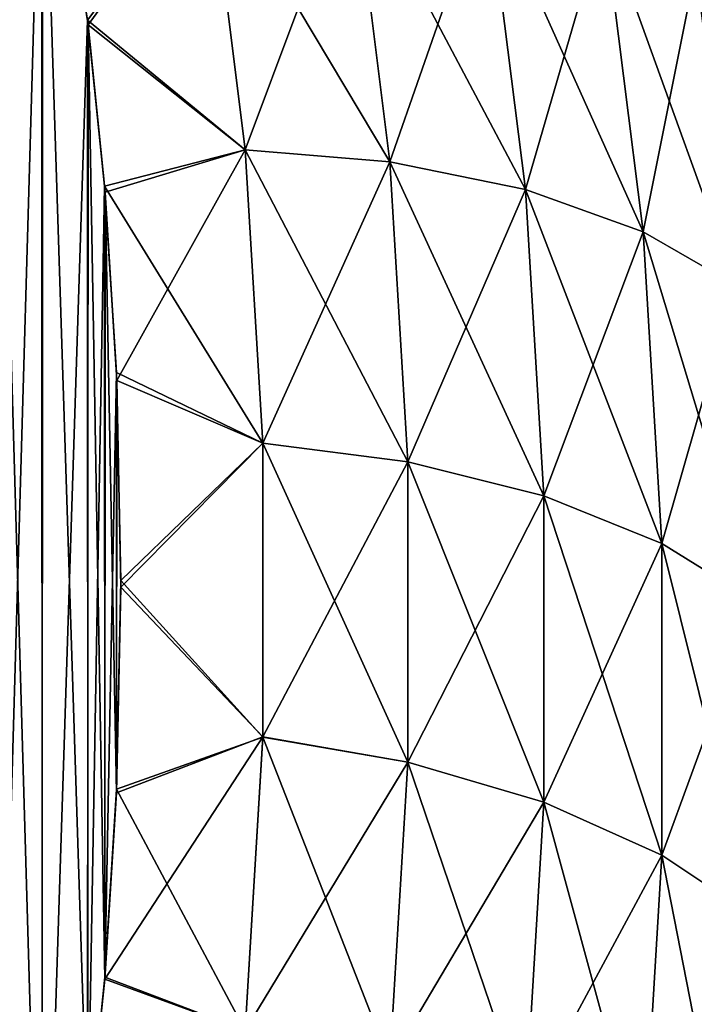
# Model space of a CAD drawing. Header units: millimetres. Extents: x -168 to 168, y -6 to 84.
# Tile 657 of 668: x 166.456 to 167.354, y 57.104 to 58.415. Entities that reach past the tile are written whole.
import ezdxf

# ---------------------------------------------------------------- set-up
doc = ezdxf.new("R2010")
doc.units = ezdxf.units.MM
doc.header["$LTSCALE"] = 65.185185
for name, color, linetype in [('652', 7, 'CONTINUOUS'), ('660', 7, 'CONTINUOUS'), ('661', 7, 'CONTINUOUS'), ('663', 7, 'CONTINUOUS'), ('664', 7, 'CONTINUOUS'), ('754', 7, 'CONTINUOUS'), ('762', 7, 'CONTINUOUS'), ('763', 7, 'CONTINUOUS'), ('765', 7, 'CONTINUOUS'), ('766', 7, 'CONTINUOUS')]:
    doc.layers.add(name, color=color, linetype=linetype)

msp = doc.modelspace()

# ---------------------------------------------------------------- linework, layer by layer
at = {"layer": '652', "linetype": 'CONTINUOUS'}
for points in [[(166, 57.7437, 105.1681), (166, 57.7437, 104.8319), (167.3519, 55.5, 105), (166, 57.7437, 105.1681)], [(166, 57.6936, 105.5007), (166, 57.7437, 105.1681), (167.3519, 55.5, 105), (166, 57.6936, 105.5007)], [(166, 57.7437, 104.8319), (166, 57.6936, 104.4993), (167.3519, 55.5, 105), (166, 57.7437, 104.8319)], [(166, 57.5945, 105.822), (166, 57.6936, 105.5007), (167.3519, 55.5, 105), (166, 57.5945, 105.822)], [(166, 57.6936, 104.4993), (166, 57.5945, 104.178), (167.3519, 55.5, 105), (166, 57.6936, 104.4993)], [(166, 57.4486, 106.125), (166, 57.5945, 105.822), (167.3519, 55.5, 105), (166, 57.4486, 106.125)], [(166, 57.5945, 104.178), (166, 57.4486, 103.875), (167.3519, 55.5, 105), (166, 57.5945, 104.178)], [(166, 57.2591, 106.4029), (166, 57.4486, 106.125), (167.3519, 55.5, 105), (166, 57.2591, 106.4029)], [(166, 57.4486, 103.875), (166, 57.2591, 103.5971), (167.3519, 55.5, 105), (166, 57.4486, 103.875)], [(166, 57.0304, 106.6494), (166, 57.2591, 106.4029), (167.3519, 55.5, 105), (166, 57.0304, 106.6494)], [(166, 57.2591, 103.5971), (166, 57.0304, 103.3506), (167.3519, 55.5, 105), (166, 57.2591, 103.5971)]]:
    msp.add_3dface(points, dxfattribs=at)
at = {"layer": '660', "linetype": 'CONTINUOUS'}
for points in [[(166.4854, 58.7899, 101.8994), (166.4114, 56.2387, 100.4265), (166.4114, 59.0913, 102.0735), (166.4854, 58.7899, 101.8994)], [(166.4855, 56.5407, 100.6009), (166.4114, 56.2387, 100.4265), (166.4854, 58.7899, 101.8994), (166.4855, 56.5407, 100.6009)], [(166.546, 58.4144, 101.6827), (166.4855, 56.5407, 100.6009), (166.4854, 58.7899, 101.8994), (166.546, 58.4144, 101.6827)], [(166.5463, 56.9182, 100.8188), (166.4855, 56.5407, 100.6009), (166.546, 58.4144, 101.6827), (166.5463, 56.9182, 100.8188)], [(166.5688, 58.1935, 101.5551), (166.5463, 56.9182, 100.8188), (166.546, 58.4144, 101.6827), (166.5688, 58.1935, 101.5551)], [(166.5691, 57.1407, 100.9472), (166.5463, 56.9182, 100.8188), (166.5688, 58.1935, 101.5551), (166.5691, 57.1407, 100.9472)], [(166.5845, 57.9454, 101.4119), (166.5691, 57.1407, 100.9472), (166.5688, 58.1935, 101.5551), (166.5845, 57.9454, 101.4119)], [(166.5848, 57.3909, 101.0917), (166.5691, 57.1407, 100.9472), (166.5845, 57.9454, 101.4119), (166.5848, 57.3909, 101.0917)], [(166.5902, 57.6687, 101.2521), (166.5848, 57.3909, 101.0917), (166.5845, 57.9454, 101.4119), (166.5902, 57.6687, 101.2521)]]:
    msp.add_3dface(points, dxfattribs=at)
at = {"layer": '661', "linetype": 'CONTINUOUS'}
for points in [[(166.546, 58.4144, 101.6827), (166.4854, 58.7899, 101.8994), (166.7074, 58.6294, 101.8283), (166.546, 58.4144, 101.6827)], [(166.546, 58.4144, 101.6827), (166.7074, 58.6294, 101.8283), (166.7562, 58.2418, 101.6045), (166.546, 58.4144, 101.6827)], [(166.8987, 58.6235, 101.8925), (166.9488, 58.2257, 101.6628), (166.7074, 58.6294, 101.8283), (166.8987, 58.6235, 101.8925)], [(166.7074, 58.6294, 101.8283), (166.9488, 58.2257, 101.6628), (166.7562, 58.2418, 101.6045), (166.7074, 58.6294, 101.8283)], [(166.8987, 58.6235, 101.8925), (167.1293, 58.1888, 101.7553), (166.9488, 58.2257, 101.6628), (166.8987, 58.6235, 101.8925)], [(167.078, 58.5962, 101.9905), (167.1293, 58.1888, 101.7553), (166.8987, 58.6235, 101.8925), (167.078, 58.5962, 101.9905)], [(167.078, 58.5962, 101.9905), (167.2859, 58.1327, 101.8773), (167.1293, 58.1888, 101.7553), (167.078, 58.5962, 101.9905)], [(167.2335, 58.5483, 102.1173), (167.2859, 58.1327, 101.8773), (167.078, 58.5962, 101.9905), (167.2335, 58.5483, 102.1173)], [(167.3562, 58.4837, 102.264), (167.4095, 58.0614, 102.0202), (167.2335, 58.5483, 102.1173), (167.3562, 58.4837, 102.264)], [(167.2335, 58.5483, 102.1173), (167.4095, 58.0614, 102.0202), (167.2859, 58.1327, 101.8773), (167.2335, 58.5483, 102.1173)], [(166.5688, 58.1935, 101.5551), (166.546, 58.4144, 101.6827), (166.7562, 58.2418, 101.6045), (166.5688, 58.1935, 101.5551)], [(166.5688, 58.1935, 101.5551), (166.7562, 58.2418, 101.6045), (166.7796, 57.8514, 101.379), (166.5688, 58.1935, 101.5551)], [(166.7562, 58.2418, 101.6045), (166.9727, 57.8264, 101.4322), (166.7796, 57.8514, 101.379), (166.7562, 58.2418, 101.6045)], [(166.9488, 58.2257, 101.6628), (166.9727, 57.8264, 101.4322), (166.7562, 58.2418, 101.6045), (166.9488, 58.2257, 101.6628)], [(166.9488, 58.2257, 101.6628), (167.1538, 57.7811, 101.5199), (166.9727, 57.8264, 101.4322), (166.9488, 58.2257, 101.6628)], [(167.1293, 58.1888, 101.7553), (167.1538, 57.7811, 101.5199), (166.9488, 58.2257, 101.6628), (167.1293, 58.1888, 101.7553)], [(166.5845, 57.9454, 101.4119), (166.5688, 58.1935, 101.5551), (166.7796, 57.8514, 101.379), (166.5845, 57.9454, 101.4119)], [(167.2859, 58.1327, 101.8773), (167.3107, 57.7177, 101.6377), (167.1293, 58.1888, 101.7553), (167.2859, 58.1327, 101.8773)], [(167.1293, 58.1888, 101.7553), (167.3107, 57.7177, 101.6377), (167.1538, 57.7811, 101.5199), (167.1293, 58.1888, 101.7553)], [(167.2859, 58.1327, 101.8773), (167.4347, 57.6408, 101.7773), (167.3107, 57.7177, 101.6377), (167.2859, 58.1327, 101.8773)], [(167.4095, 58.0614, 102.0202), (167.4347, 57.6408, 101.7773), (167.2859, 58.1327, 101.8773), (167.4095, 58.0614, 102.0202)], [(166.5902, 57.6687, 101.2521), (166.5845, 57.9454, 101.4119), (166.7796, 57.8514, 101.379), (166.5902, 57.6687, 101.2521)], [(166.5902, 57.6687, 101.2521), (166.7796, 57.8514, 101.379), (166.7796, 57.4601, 101.1532), (166.5902, 57.6687, 101.2521)], [(166.7796, 57.8514, 101.379), (166.9727, 57.4266, 101.2014), (166.7796, 57.4601, 101.1532), (166.7796, 57.8514, 101.379)], [(166.9727, 57.8264, 101.4322), (166.9727, 57.4266, 101.2014), (166.7796, 57.8514, 101.379), (166.9727, 57.8264, 101.4322)], [(167.1538, 57.7811, 101.5199), (167.1538, 57.3733, 101.2845), (166.9727, 57.8264, 101.4322), (167.1538, 57.7811, 101.5199)], [(166.9727, 57.8264, 101.4322), (167.1538, 57.3733, 101.2845), (166.9727, 57.4266, 101.2014), (166.9727, 57.8264, 101.4322)], [(167.3107, 57.7177, 101.6377), (167.3107, 57.303, 101.3983), (167.1538, 57.7811, 101.5199), (167.3107, 57.7177, 101.6377)], [(167.1538, 57.7811, 101.5199), (167.3107, 57.303, 101.3983), (167.1538, 57.3733, 101.2845), (167.1538, 57.7811, 101.5199)], [(167.3107, 57.7177, 101.6377), (167.4347, 57.2205, 101.5347), (167.3107, 57.303, 101.3983), (167.3107, 57.7177, 101.6377)], [(167.4347, 57.6408, 101.7773), (167.4347, 57.2205, 101.5347), (167.3107, 57.7177, 101.6377), (167.4347, 57.6408, 101.7773)], [(166.5848, 57.3909, 101.0917), (166.5902, 57.6687, 101.2521), (166.7796, 57.4601, 101.1532), (166.5848, 57.3909, 101.0917)], [(166.5848, 57.3909, 101.0917), (166.7796, 57.4601, 101.1532), (166.7562, 57.0697, 100.9278), (166.5848, 57.3909, 101.0917)], [(166.7796, 57.4601, 101.1532), (166.9488, 57.0273, 100.9709), (166.7562, 57.0697, 100.9278), (166.7796, 57.4601, 101.1532)], [(166.9727, 57.4266, 101.2014), (166.9488, 57.0273, 100.9709), (166.7796, 57.4601, 101.1532), (166.9727, 57.4266, 101.2014)], [(166.9727, 57.4266, 101.2014), (167.1293, 56.9656, 101.0491), (166.9488, 57.0273, 100.9709), (166.9727, 57.4266, 101.2014)], [(167.1538, 57.3733, 101.2845), (167.1293, 56.9656, 101.0491), (166.9727, 57.4266, 101.2014), (167.1538, 57.3733, 101.2845)], [(166.5691, 57.1407, 100.9472), (166.5848, 57.3909, 101.0917), (166.7562, 57.0697, 100.9278), (166.5691, 57.1407, 100.9472)], [(167.1538, 57.3733, 101.2845), (167.2859, 56.888, 101.1587), (167.1293, 56.9656, 101.0491), (167.1538, 57.3733, 101.2845)], [(167.3107, 57.303, 101.3983), (167.2859, 56.888, 101.1587), (167.1538, 57.3733, 101.2845), (167.3107, 57.303, 101.3983)], [(167.3107, 57.303, 101.3983), (167.4095, 56.7999, 101.2918), (167.2859, 56.888, 101.1587), (167.3107, 57.303, 101.3983)], [(167.4347, 57.2205, 101.5347), (167.4095, 56.7999, 101.2918), (167.3107, 57.303, 101.3983), (167.4347, 57.2205, 101.5347)], [(166.5463, 56.9182, 100.8188), (166.5691, 57.1407, 100.9472), (166.7562, 57.0697, 100.9278), (166.5463, 56.9182, 100.8188)]]:
    msp.add_3dface(points, dxfattribs=at)
at = {"layer": '663', "linetype": 'CONTINUOUS'}
for points in [[(166.5468, 58.408, 108.3211), (166.7074, 58.6294, 108.1717), (166.4861, 58.7867, 108.1024), (166.5468, 58.408, 108.3211)], [(166.7562, 58.2418, 108.3955), (166.7074, 58.6294, 108.1717), (166.5468, 58.408, 108.3211), (166.7562, 58.2418, 108.3955)], [(166.7074, 58.6294, 108.1717), (166.7562, 58.2418, 108.3955), (166.8987, 58.6235, 108.1075), (166.7074, 58.6294, 108.1717)], [(166.8987, 58.6235, 108.1075), (166.7562, 58.2418, 108.3955), (166.9488, 58.2257, 108.3372), (166.8987, 58.6235, 108.1075)], [(166.8987, 58.6235, 108.1075), (166.9488, 58.2257, 108.3372), (167.078, 58.5962, 108.0095), (166.8987, 58.6235, 108.1075)], [(167.078, 58.5962, 108.0095), (166.9488, 58.2257, 108.3372), (167.1293, 58.1888, 108.2447), (167.078, 58.5962, 108.0095)], [(167.078, 58.5962, 108.0095), (167.1293, 58.1888, 108.2447), (167.2335, 58.5483, 107.8827), (167.078, 58.5962, 108.0095)], [(167.2335, 58.5483, 107.8827), (167.1293, 58.1888, 108.2447), (167.2859, 58.1327, 108.1227), (167.2335, 58.5483, 107.8827)], [(167.2335, 58.5483, 107.8827), (167.2859, 58.1327, 108.1227), (167.3562, 58.4837, 107.736), (167.2335, 58.5483, 107.8827)], [(167.3562, 58.4837, 107.736), (167.2859, 58.1327, 108.1227), (167.4095, 58.0614, 107.9798), (167.3562, 58.4837, 107.736)], [(166.5695, 58.1852, 108.4497), (166.7562, 58.2418, 108.3955), (166.5468, 58.408, 108.3211), (166.5695, 58.1852, 108.4497)], [(166.5849, 57.9345, 108.5944), (166.7562, 58.2418, 108.3955), (166.5695, 58.1852, 108.4497), (166.5849, 57.9345, 108.5944)], [(166.7796, 57.8514, 108.6209), (166.7562, 58.2418, 108.3955), (166.5849, 57.9345, 108.5944), (166.7796, 57.8514, 108.6209)], [(166.7562, 58.2418, 108.3955), (166.7796, 57.8514, 108.6209), (166.9488, 58.2257, 108.3372), (166.7562, 58.2418, 108.3955)], [(166.9488, 58.2257, 108.3372), (166.7796, 57.8514, 108.6209), (166.9728, 57.8264, 108.5678), (166.9488, 58.2257, 108.3372)], [(166.9488, 58.2257, 108.3372), (166.9728, 57.8264, 108.5678), (167.1293, 58.1888, 108.2447), (166.9488, 58.2257, 108.3372)], [(167.1293, 58.1888, 108.2447), (166.9728, 57.8264, 108.5678), (167.1538, 57.7811, 108.48), (167.1293, 58.1888, 108.2447)], [(167.1293, 58.1888, 108.2447), (167.1538, 57.7811, 108.48), (167.2859, 58.1327, 108.1227), (167.1293, 58.1888, 108.2447)], [(167.2859, 58.1327, 108.1227), (167.1538, 57.7811, 108.48), (167.3107, 57.7177, 108.3623), (167.2859, 58.1327, 108.1227)], [(167.2859, 58.1327, 108.1227), (167.3107, 57.7177, 108.3623), (167.4095, 58.0614, 107.9798), (167.2859, 58.1327, 108.1227)], [(167.4095, 58.0614, 107.9798), (167.3107, 57.7177, 108.3623), (167.4347, 57.6408, 108.2227), (167.4095, 58.0614, 107.9798)], [(166.5903, 57.6597, 108.7531), (166.7796, 57.8514, 108.6209), (166.5849, 57.9345, 108.5944), (166.5903, 57.6597, 108.7531)], [(166.7796, 57.4602, 108.8468), (166.7796, 57.8514, 108.6209), (166.5903, 57.6597, 108.7531), (166.7796, 57.4602, 108.8468)], [(166.7796, 57.8514, 108.6209), (166.7796, 57.4602, 108.8468), (166.9728, 57.8264, 108.5678), (166.7796, 57.8514, 108.6209)], [(166.9728, 57.8264, 108.5678), (166.7796, 57.4602, 108.8468), (166.9728, 57.4266, 108.7986), (166.9728, 57.8264, 108.5678)], [(166.9728, 57.8264, 108.5678), (166.9728, 57.4266, 108.7986), (167.1538, 57.7811, 108.48), (166.9728, 57.8264, 108.5678)], [(167.1538, 57.7811, 108.48), (166.9728, 57.4266, 108.7986), (167.1538, 57.3733, 108.7155), (167.1538, 57.7811, 108.48)], [(167.1538, 57.7811, 108.48), (167.1538, 57.3733, 108.7155), (167.3107, 57.7177, 108.3623), (167.1538, 57.7811, 108.48)], [(167.3107, 57.7177, 108.3623), (167.1538, 57.3733, 108.7155), (167.3107, 57.303, 108.6017), (167.3107, 57.7177, 108.3623)], [(167.3107, 57.7177, 108.3623), (167.3107, 57.303, 108.6017), (167.4347, 57.6408, 108.2227), (167.3107, 57.7177, 108.3623)], [(166.5845, 57.386, 108.9111), (166.7796, 57.4602, 108.8468), (166.5903, 57.6597, 108.7531), (166.5845, 57.386, 108.9111)], [(167.4347, 57.6408, 108.2227), (167.3107, 57.303, 108.6017), (167.4347, 57.2205, 108.4653), (167.4347, 57.6408, 108.2227)], [(166.7562, 57.0697, 109.0722), (166.7796, 57.4602, 108.8468), (166.5689, 57.1381, 109.0543), (166.7562, 57.0697, 109.0722)], [(166.5689, 57.1381, 109.0543), (166.7796, 57.4602, 108.8468), (166.5845, 57.386, 108.9111), (166.5689, 57.1381, 109.0543)], [(166.7796, 57.4602, 108.8468), (166.7562, 57.0697, 109.0722), (166.9728, 57.4266, 108.7986), (166.7796, 57.4602, 108.8468)], [(166.9728, 57.4266, 108.7986), (166.7562, 57.0697, 109.0722), (166.9488, 57.0273, 109.0291), (166.9728, 57.4266, 108.7986)], [(166.9728, 57.4266, 108.7986), (166.9488, 57.0273, 109.0291), (167.1538, 57.3733, 108.7155), (166.9728, 57.4266, 108.7986)], [(167.1538, 57.3733, 108.7155), (166.9488, 57.0273, 109.0291), (167.1293, 56.9656, 108.9509), (167.1538, 57.3733, 108.7155)], [(167.1538, 57.3733, 108.7155), (167.1293, 56.9656, 108.9509), (167.3107, 57.303, 108.6017), (167.1538, 57.3733, 108.7155)], [(167.3107, 57.303, 108.6017), (167.1293, 56.9656, 108.9509), (167.2859, 56.888, 108.8413), (167.3107, 57.303, 108.6017)], [(167.3107, 57.303, 108.6017), (167.2859, 56.888, 108.8413), (167.4347, 57.2205, 108.4653), (167.3107, 57.303, 108.6017)], [(167.4347, 57.2205, 108.4653), (167.2859, 56.888, 108.8413), (167.4095, 56.7999, 108.7082), (167.4347, 57.2205, 108.4653)], [(166.5462, 56.9177, 109.1815), (166.7562, 57.0697, 109.0722), (166.5689, 57.1381, 109.0543), (166.5462, 56.9177, 109.1815)]]:
    msp.add_3dface(points, dxfattribs=at)
at = {"layer": '664', "linetype": 'CONTINUOUS'}
for points in [[(166.4858, 56.5422, 109.3983), (166.4861, 58.7867, 108.1024), (166.4117, 59.0902, 107.9272), (166.4858, 56.5422, 109.3983)], [(166.4117, 56.2399, 109.5728), (166.4858, 56.5422, 109.3983), (166.4117, 59.0902, 107.9272), (166.4117, 56.2399, 109.5728)], [(166.4858, 56.5422, 109.3983), (166.5462, 56.9177, 109.1815), (166.4861, 58.7867, 108.1024), (166.4858, 56.5422, 109.3983)], [(166.5462, 56.9177, 109.1815), (166.5468, 58.408, 108.3211), (166.4861, 58.7867, 108.1024), (166.5462, 56.9177, 109.1815)], [(166.5462, 56.9177, 109.1815), (166.5689, 57.1381, 109.0543), (166.5468, 58.408, 108.3211), (166.5462, 56.9177, 109.1815)], [(166.5689, 57.1381, 109.0543), (166.5695, 58.1852, 108.4497), (166.5468, 58.408, 108.3211), (166.5689, 57.1381, 109.0543)], [(166.5689, 57.1381, 109.0543), (166.5845, 57.386, 108.9111), (166.5695, 58.1852, 108.4497), (166.5689, 57.1381, 109.0543)], [(166.5845, 57.386, 108.9111), (166.5849, 57.9345, 108.5944), (166.5695, 58.1852, 108.4497), (166.5845, 57.386, 108.9111)], [(166.5845, 57.386, 108.9111), (166.5903, 57.6597, 108.7531), (166.5849, 57.9345, 108.5944), (166.5845, 57.386, 108.9111)]]:
    msp.add_3dface(points, dxfattribs=at)
at = {"layer": '754', "linetype": 'CONTINUOUS'}
for points in [[(166, 57.7437, -104.8319), (166, 57.7437, -105.1681), (167.3519, 55.5, -105), (166, 57.7437, -104.8319)], [(166, 57.6936, -104.4993), (166, 57.7437, -104.8319), (167.3519, 55.5, -105), (166, 57.6936, -104.4993)], [(166, 57.7437, -105.1681), (166, 57.6936, -105.5007), (167.3519, 55.5, -105), (166, 57.7437, -105.1681)], [(166, 57.5945, -104.178), (166, 57.6936, -104.4993), (167.3519, 55.5, -105), (166, 57.5945, -104.178)], [(166, 57.6936, -105.5007), (166, 57.5945, -105.822), (167.3519, 55.5, -105), (166, 57.6936, -105.5007)], [(166, 57.4486, -103.875), (166, 57.5945, -104.178), (167.3519, 55.5, -105), (166, 57.4486, -103.875)], [(166, 57.5945, -105.822), (166, 57.4486, -106.125), (167.3519, 55.5, -105), (166, 57.5945, -105.822)], [(166, 57.2591, -103.5971), (166, 57.4486, -103.875), (167.3519, 55.5, -105), (166, 57.2591, -103.5971)], [(166, 57.4486, -106.125), (166, 57.2591, -106.4029), (167.3519, 55.5, -105), (166, 57.4486, -106.125)], [(166, 57.0304, -103.3506), (166, 57.2591, -103.5971), (167.3519, 55.5, -105), (166, 57.0304, -103.3506)], [(166, 57.2591, -106.4029), (166, 57.0304, -106.6494), (167.3519, 55.5, -105), (166, 57.2591, -106.4029)]]:
    msp.add_3dface(points, dxfattribs=at)
at = {"layer": '762', "linetype": 'CONTINUOUS'}
for points in [[(166.4854, 58.7899, -108.1006), (166.4114, 56.2387, -109.5735), (166.4114, 59.0913, -107.9265), (166.4854, 58.7899, -108.1006)], [(166.4855, 56.5407, -109.3991), (166.4114, 56.2387, -109.5735), (166.4854, 58.7899, -108.1006), (166.4855, 56.5407, -109.3991)], [(166.546, 58.4144, -108.3173), (166.4855, 56.5407, -109.3991), (166.4854, 58.7899, -108.1006), (166.546, 58.4144, -108.3173)], [(166.5463, 56.9182, -109.1812), (166.4855, 56.5407, -109.3991), (166.546, 58.4144, -108.3173), (166.5463, 56.9182, -109.1812)], [(166.5688, 58.1935, -108.4449), (166.5463, 56.9182, -109.1812), (166.546, 58.4144, -108.3173), (166.5688, 58.1935, -108.4449)], [(166.5691, 57.1407, -109.0528), (166.5463, 56.9182, -109.1812), (166.5688, 58.1935, -108.4449), (166.5691, 57.1407, -109.0528)], [(166.5845, 57.9454, -108.5881), (166.5691, 57.1407, -109.0528), (166.5688, 58.1935, -108.4449), (166.5845, 57.9454, -108.5881)], [(166.5848, 57.3909, -108.9083), (166.5691, 57.1407, -109.0528), (166.5845, 57.9454, -108.5881), (166.5848, 57.3909, -108.9083)], [(166.5902, 57.6687, -108.7479), (166.5848, 57.3909, -108.9083), (166.5845, 57.9454, -108.5881), (166.5902, 57.6687, -108.7479)]]:
    msp.add_3dface(points, dxfattribs=at)
at = {"layer": '763', "linetype": 'CONTINUOUS'}
for points in [[(166.546, 58.4144, -108.3173), (166.4854, 58.7899, -108.1006), (166.7074, 58.6294, -108.1717), (166.546, 58.4144, -108.3173)], [(166.546, 58.4144, -108.3173), (166.7074, 58.6294, -108.1717), (166.7562, 58.2418, -108.3955), (166.546, 58.4144, -108.3173)], [(166.8987, 58.6235, -108.1075), (166.9488, 58.2257, -108.3372), (166.7074, 58.6294, -108.1717), (166.8987, 58.6235, -108.1075)], [(166.7074, 58.6294, -108.1717), (166.9488, 58.2257, -108.3372), (166.7562, 58.2418, -108.3955), (166.7074, 58.6294, -108.1717)], [(166.8987, 58.6235, -108.1075), (167.1293, 58.1888, -108.2447), (166.9488, 58.2257, -108.3372), (166.8987, 58.6235, -108.1075)], [(167.078, 58.5962, -108.0095), (167.1293, 58.1888, -108.2447), (166.8987, 58.6235, -108.1075), (167.078, 58.5962, -108.0095)], [(167.078, 58.5962, -108.0095), (167.2859, 58.1327, -108.1227), (167.1293, 58.1888, -108.2447), (167.078, 58.5962, -108.0095)], [(167.2335, 58.5483, -107.8827), (167.2859, 58.1327, -108.1227), (167.078, 58.5962, -108.0095), (167.2335, 58.5483, -107.8827)], [(167.3562, 58.4837, -107.736), (167.4095, 58.0614, -107.9798), (167.2335, 58.5483, -107.8827), (167.3562, 58.4837, -107.736)], [(167.2335, 58.5483, -107.8827), (167.4095, 58.0614, -107.9798), (167.2859, 58.1327, -108.1227), (167.2335, 58.5483, -107.8827)], [(166.5688, 58.1935, -108.4449), (166.546, 58.4144, -108.3173), (166.7562, 58.2418, -108.3955), (166.5688, 58.1935, -108.4449)], [(166.5688, 58.1935, -108.4449), (166.7562, 58.2418, -108.3955), (166.7796, 57.8514, -108.621), (166.5688, 58.1935, -108.4449)], [(166.7562, 58.2418, -108.3955), (166.9727, 57.8264, -108.5678), (166.7796, 57.8514, -108.621), (166.7562, 58.2418, -108.3955)], [(166.9488, 58.2257, -108.3372), (166.9727, 57.8264, -108.5678), (166.7562, 58.2418, -108.3955), (166.9488, 58.2257, -108.3372)], [(166.9488, 58.2257, -108.3372), (167.1538, 57.7811, -108.4801), (166.9727, 57.8264, -108.5678), (166.9488, 58.2257, -108.3372)], [(167.1293, 58.1888, -108.2447), (167.1538, 57.7811, -108.4801), (166.9488, 58.2257, -108.3372), (167.1293, 58.1888, -108.2447)], [(166.5845, 57.9454, -108.5881), (166.5688, 58.1935, -108.4449), (166.7796, 57.8514, -108.621), (166.5845, 57.9454, -108.5881)], [(167.2859, 58.1327, -108.1227), (167.3107, 57.7177, -108.3623), (167.1293, 58.1888, -108.2447), (167.2859, 58.1327, -108.1227)], [(167.1293, 58.1888, -108.2447), (167.3107, 57.7177, -108.3623), (167.1538, 57.7811, -108.4801), (167.1293, 58.1888, -108.2447)], [(167.2859, 58.1327, -108.1227), (167.4347, 57.6408, -108.2227), (167.3107, 57.7177, -108.3623), (167.2859, 58.1327, -108.1227)], [(167.4095, 58.0614, -107.9798), (167.4347, 57.6408, -108.2227), (167.2859, 58.1327, -108.1227), (167.4095, 58.0614, -107.9798)], [(166.5902, 57.6687, -108.7479), (166.5845, 57.9454, -108.5881), (166.7796, 57.8514, -108.621), (166.5902, 57.6687, -108.7479)], [(166.5902, 57.6687, -108.7479), (166.7796, 57.8514, -108.621), (166.7796, 57.4601, -108.8468), (166.5902, 57.6687, -108.7479)], [(166.7796, 57.8514, -108.621), (166.9727, 57.4266, -108.7986), (166.7796, 57.4601, -108.8468), (166.7796, 57.8514, -108.621)], [(166.9727, 57.8264, -108.5678), (166.9727, 57.4266, -108.7986), (166.7796, 57.8514, -108.621), (166.9727, 57.8264, -108.5678)], [(167.1538, 57.7811, -108.4801), (167.1538, 57.3733, -108.7155), (166.9727, 57.8264, -108.5678), (167.1538, 57.7811, -108.4801)], [(166.9727, 57.8264, -108.5678), (167.1538, 57.3733, -108.7155), (166.9727, 57.4266, -108.7986), (166.9727, 57.8264, -108.5678)], [(167.3107, 57.7177, -108.3623), (167.3107, 57.303, -108.6017), (167.1538, 57.7811, -108.4801), (167.3107, 57.7177, -108.3623)], [(167.1538, 57.7811, -108.4801), (167.3107, 57.303, -108.6017), (167.1538, 57.3733, -108.7155), (167.1538, 57.7811, -108.4801)], [(167.3107, 57.7177, -108.3623), (167.4347, 57.2205, -108.4653), (167.3107, 57.303, -108.6017), (167.3107, 57.7177, -108.3623)], [(167.4347, 57.6408, -108.2227), (167.4347, 57.2205, -108.4653), (167.3107, 57.7177, -108.3623), (167.4347, 57.6408, -108.2227)], [(166.5848, 57.3909, -108.9083), (166.5902, 57.6687, -108.7479), (166.7796, 57.4601, -108.8468), (166.5848, 57.3909, -108.9083)], [(166.5848, 57.3909, -108.9083), (166.7796, 57.4601, -108.8468), (166.7562, 57.0697, -109.0722), (166.5848, 57.3909, -108.9083)], [(166.7796, 57.4601, -108.8468), (166.9488, 57.0273, -109.0291), (166.7562, 57.0697, -109.0722), (166.7796, 57.4601, -108.8468)], [(166.9727, 57.4266, -108.7986), (166.9488, 57.0273, -109.0291), (166.7796, 57.4601, -108.8468), (166.9727, 57.4266, -108.7986)], [(166.9727, 57.4266, -108.7986), (167.1293, 56.9656, -108.9509), (166.9488, 57.0273, -109.0291), (166.9727, 57.4266, -108.7986)], [(167.1538, 57.3733, -108.7155), (167.1293, 56.9656, -108.9509), (166.9727, 57.4266, -108.7986), (167.1538, 57.3733, -108.7155)], [(166.5691, 57.1407, -109.0528), (166.5848, 57.3909, -108.9083), (166.7562, 57.0697, -109.0722), (166.5691, 57.1407, -109.0528)], [(167.1538, 57.3733, -108.7155), (167.2859, 56.888, -108.8413), (167.1293, 56.9656, -108.9509), (167.1538, 57.3733, -108.7155)], [(167.3107, 57.303, -108.6017), (167.2859, 56.888, -108.8413), (167.1538, 57.3733, -108.7155), (167.3107, 57.303, -108.6017)], [(167.3107, 57.303, -108.6017), (167.4095, 56.7999, -108.7082), (167.2859, 56.888, -108.8413), (167.3107, 57.303, -108.6017)], [(167.4347, 57.2205, -108.4653), (167.4095, 56.7999, -108.7082), (167.3107, 57.303, -108.6017), (167.4347, 57.2205, -108.4653)], [(166.5463, 56.9182, -109.1812), (166.5691, 57.1407, -109.0528), (166.7562, 57.0697, -109.0722), (166.5463, 56.9182, -109.1812)]]:
    msp.add_3dface(points, dxfattribs=at)
at = {"layer": '765', "linetype": 'CONTINUOUS'}
for points in [[(166.5468, 58.408, -101.6789), (166.7074, 58.6294, -101.8283), (166.4861, 58.7867, -101.8976), (166.5468, 58.408, -101.6789)], [(166.7562, 58.2418, -101.6045), (166.7074, 58.6294, -101.8283), (166.5468, 58.408, -101.6789), (166.7562, 58.2418, -101.6045)], [(166.7074, 58.6294, -101.8283), (166.7562, 58.2418, -101.6045), (166.8987, 58.6235, -101.8925), (166.7074, 58.6294, -101.8283)], [(166.8987, 58.6235, -101.8925), (166.7562, 58.2418, -101.6045), (166.9488, 58.2257, -101.6628), (166.8987, 58.6235, -101.8925)], [(166.8987, 58.6235, -101.8925), (166.9488, 58.2257, -101.6628), (167.078, 58.5962, -101.9905), (166.8987, 58.6235, -101.8925)], [(167.078, 58.5962, -101.9905), (166.9488, 58.2257, -101.6628), (167.1293, 58.1888, -101.7553), (167.078, 58.5962, -101.9905)], [(167.078, 58.5962, -101.9905), (167.1293, 58.1888, -101.7553), (167.2335, 58.5483, -102.1173), (167.078, 58.5962, -101.9905)], [(167.2335, 58.5483, -102.1173), (167.1293, 58.1888, -101.7553), (167.2859, 58.1327, -101.8773), (167.2335, 58.5483, -102.1173)], [(167.2335, 58.5483, -102.1173), (167.2859, 58.1327, -101.8773), (167.3562, 58.4837, -102.264), (167.2335, 58.5483, -102.1173)], [(167.3562, 58.4837, -102.264), (167.2859, 58.1327, -101.8773), (167.4095, 58.0614, -102.0202), (167.3562, 58.4837, -102.264)], [(166.5695, 58.1852, -101.5503), (166.7562, 58.2418, -101.6045), (166.5468, 58.408, -101.6789), (166.5695, 58.1852, -101.5503)], [(166.5849, 57.9345, -101.4056), (166.7562, 58.2418, -101.6045), (166.5695, 58.1852, -101.5503), (166.5849, 57.9345, -101.4056)], [(166.7796, 57.8514, -101.3791), (166.7562, 58.2418, -101.6045), (166.5849, 57.9345, -101.4056), (166.7796, 57.8514, -101.3791)], [(166.7562, 58.2418, -101.6045), (166.7796, 57.8514, -101.3791), (166.9488, 58.2257, -101.6628), (166.7562, 58.2418, -101.6045)], [(166.9488, 58.2257, -101.6628), (166.7796, 57.8514, -101.3791), (166.9728, 57.8264, -101.4322), (166.9488, 58.2257, -101.6628)], [(166.9488, 58.2257, -101.6628), (166.9728, 57.8264, -101.4322), (167.1293, 58.1888, -101.7553), (166.9488, 58.2257, -101.6628)], [(167.1293, 58.1888, -101.7553), (166.9728, 57.8264, -101.4322), (167.1538, 57.7811, -101.52), (167.1293, 58.1888, -101.7553)], [(167.1293, 58.1888, -101.7553), (167.1538, 57.7811, -101.52), (167.2859, 58.1327, -101.8773), (167.1293, 58.1888, -101.7553)], [(167.2859, 58.1327, -101.8773), (167.1538, 57.7811, -101.52), (167.3107, 57.7177, -101.6377), (167.2859, 58.1327, -101.8773)], [(167.2859, 58.1327, -101.8773), (167.3107, 57.7177, -101.6377), (167.4095, 58.0614, -102.0202), (167.2859, 58.1327, -101.8773)], [(167.4095, 58.0614, -102.0202), (167.3107, 57.7177, -101.6377), (167.4347, 57.6408, -101.7773), (167.4095, 58.0614, -102.0202)], [(166.5903, 57.6597, -101.2469), (166.7796, 57.8514, -101.3791), (166.5849, 57.9345, -101.4056), (166.5903, 57.6597, -101.2469)], [(166.7796, 57.4602, -101.1532), (166.7796, 57.8514, -101.3791), (166.5903, 57.6597, -101.2469), (166.7796, 57.4602, -101.1532)], [(166.7796, 57.8514, -101.3791), (166.7796, 57.4602, -101.1532), (166.9728, 57.8264, -101.4322), (166.7796, 57.8514, -101.3791)], [(166.9728, 57.8264, -101.4322), (166.7796, 57.4602, -101.1532), (166.9728, 57.4266, -101.2014), (166.9728, 57.8264, -101.4322)], [(166.9728, 57.8264, -101.4322), (166.9728, 57.4266, -101.2014), (167.1538, 57.7811, -101.52), (166.9728, 57.8264, -101.4322)], [(167.1538, 57.7811, -101.52), (166.9728, 57.4266, -101.2014), (167.1538, 57.3733, -101.2845), (167.1538, 57.7811, -101.52)], [(167.1538, 57.7811, -101.52), (167.1538, 57.3733, -101.2845), (167.3107, 57.7177, -101.6377), (167.1538, 57.7811, -101.52)], [(167.3107, 57.7177, -101.6377), (167.1538, 57.3733, -101.2845), (167.3107, 57.303, -101.3983), (167.3107, 57.7177, -101.6377)], [(167.3107, 57.7177, -101.6377), (167.3107, 57.303, -101.3983), (167.4347, 57.6408, -101.7773), (167.3107, 57.7177, -101.6377)], [(166.5845, 57.386, -101.0889), (166.7796, 57.4602, -101.1532), (166.5903, 57.6597, -101.2469), (166.5845, 57.386, -101.0889)], [(167.4347, 57.6408, -101.7773), (167.3107, 57.303, -101.3983), (167.4347, 57.2205, -101.5347), (167.4347, 57.6408, -101.7773)], [(166.7562, 57.0697, -100.9278), (166.7796, 57.4602, -101.1532), (166.5689, 57.1381, -100.9457), (166.7562, 57.0697, -100.9278)], [(166.5689, 57.1381, -100.9457), (166.7796, 57.4602, -101.1532), (166.5845, 57.386, -101.0889), (166.5689, 57.1381, -100.9457)], [(166.7796, 57.4602, -101.1532), (166.7562, 57.0697, -100.9278), (166.9728, 57.4266, -101.2014), (166.7796, 57.4602, -101.1532)], [(166.9728, 57.4266, -101.2014), (166.7562, 57.0697, -100.9278), (166.9488, 57.0273, -100.9709), (166.9728, 57.4266, -101.2014)], [(166.9728, 57.4266, -101.2014), (166.9488, 57.0273, -100.9709), (167.1538, 57.3733, -101.2845), (166.9728, 57.4266, -101.2014)], [(167.1538, 57.3733, -101.2845), (166.9488, 57.0273, -100.9709), (167.1293, 56.9656, -101.0491), (167.1538, 57.3733, -101.2845)], [(167.1538, 57.3733, -101.2845), (167.1293, 56.9656, -101.0491), (167.3107, 57.303, -101.3983), (167.1538, 57.3733, -101.2845)], [(167.3107, 57.303, -101.3983), (167.1293, 56.9656, -101.0491), (167.2859, 56.888, -101.1587), (167.3107, 57.303, -101.3983)], [(167.3107, 57.303, -101.3983), (167.2859, 56.888, -101.1587), (167.4347, 57.2205, -101.5347), (167.3107, 57.303, -101.3983)], [(167.4347, 57.2205, -101.5347), (167.2859, 56.888, -101.1587), (167.4095, 56.7999, -101.2918), (167.4347, 57.2205, -101.5347)], [(166.5462, 56.9177, -100.8185), (166.7562, 57.0697, -100.9278), (166.5689, 57.1381, -100.9457), (166.5462, 56.9177, -100.8185)]]:
    msp.add_3dface(points, dxfattribs=at)
at = {"layer": '766', "linetype": 'CONTINUOUS'}
for points in [[(166.4858, 56.5422, -100.6017), (166.4861, 58.7867, -101.8976), (166.4117, 59.0902, -102.0728), (166.4858, 56.5422, -100.6017)], [(166.4117, 56.2399, -100.4272), (166.4858, 56.5422, -100.6017), (166.4117, 59.0902, -102.0728), (166.4117, 56.2399, -100.4272)], [(166.4858, 56.5422, -100.6017), (166.5462, 56.9177, -100.8185), (166.4861, 58.7867, -101.8976), (166.4858, 56.5422, -100.6017)], [(166.5462, 56.9177, -100.8185), (166.5468, 58.408, -101.6789), (166.4861, 58.7867, -101.8976), (166.5462, 56.9177, -100.8185)], [(166.5462, 56.9177, -100.8185), (166.5689, 57.1381, -100.9457), (166.5468, 58.408, -101.6789), (166.5462, 56.9177, -100.8185)], [(166.5689, 57.1381, -100.9457), (166.5695, 58.1852, -101.5503), (166.5468, 58.408, -101.6789), (166.5689, 57.1381, -100.9457)], [(166.5689, 57.1381, -100.9457), (166.5845, 57.386, -101.0889), (166.5695, 58.1852, -101.5503), (166.5689, 57.1381, -100.9457)], [(166.5845, 57.386, -101.0889), (166.5849, 57.9345, -101.4056), (166.5695, 58.1852, -101.5503), (166.5845, 57.386, -101.0889)], [(166.5845, 57.386, -101.0889), (166.5903, 57.6597, -101.2469), (166.5849, 57.9345, -101.4056), (166.5845, 57.386, -101.0889)]]:
    msp.add_3dface(points, dxfattribs=at)

doc.saveas('drawing.dxf')
